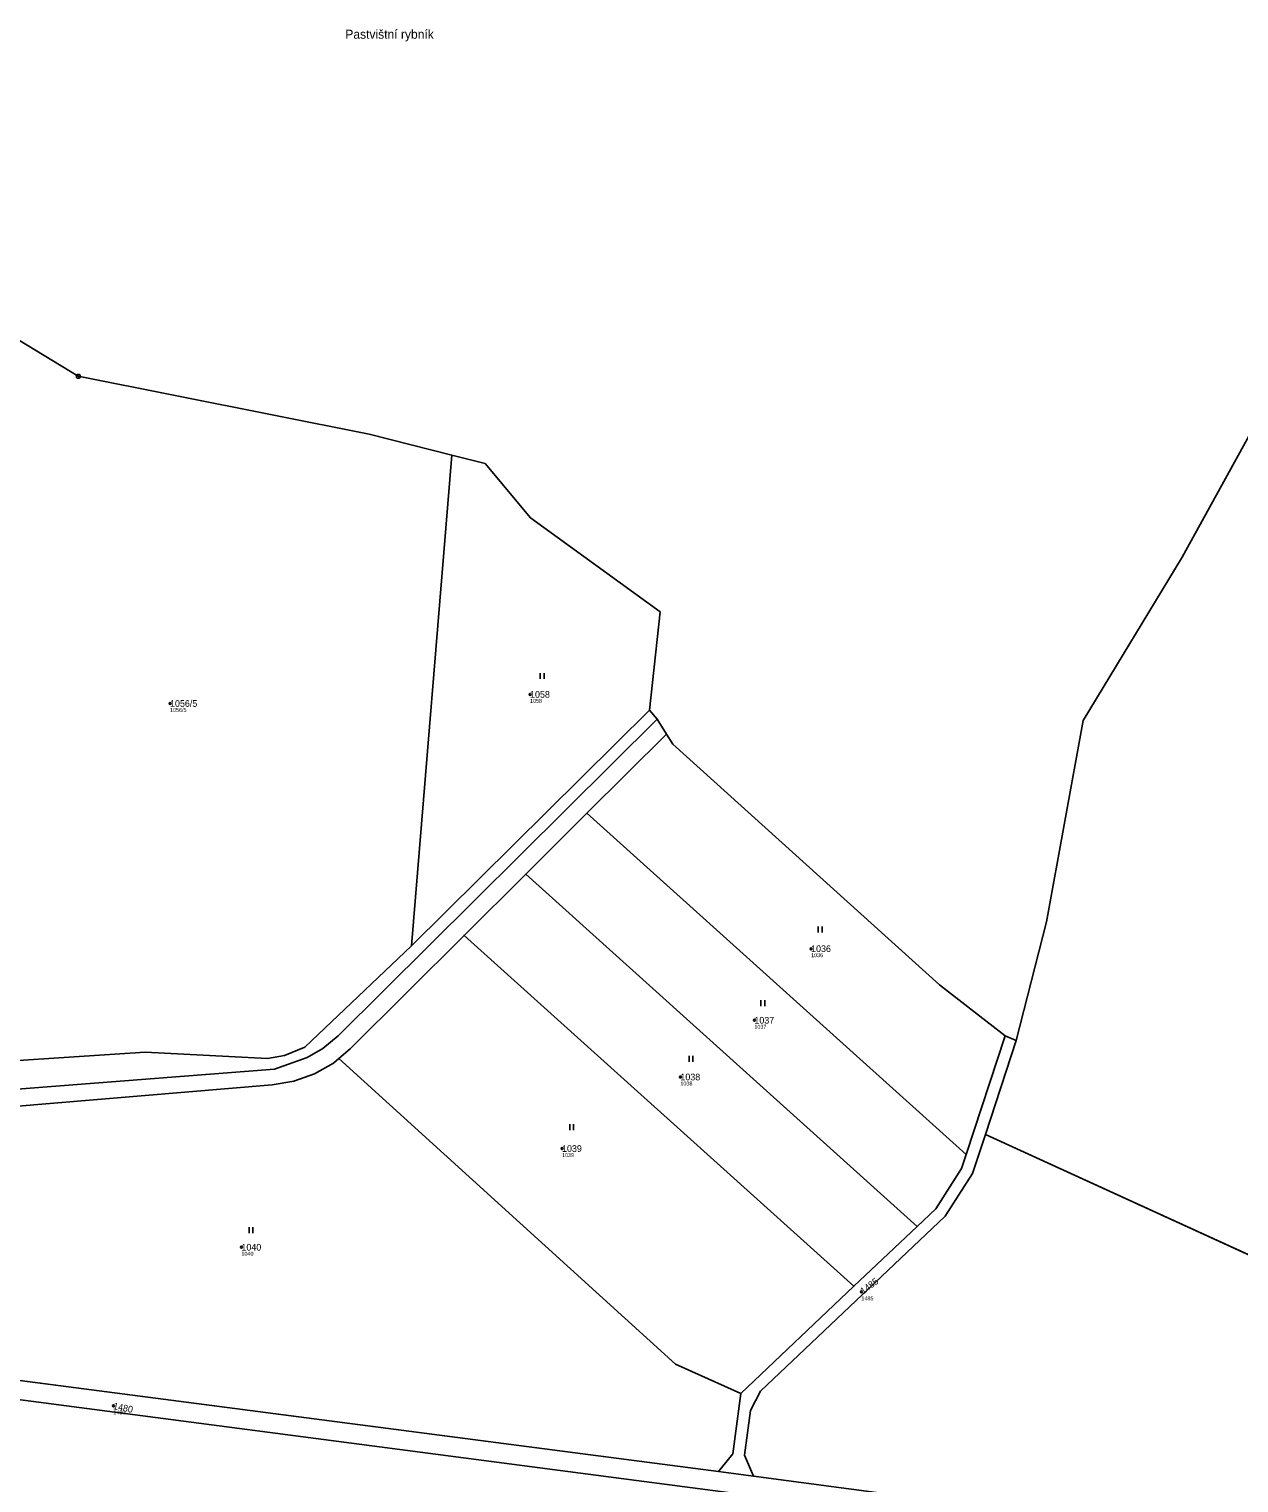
# Model space of a CAD drawing. Extents: x -658203 to -653176, y -1156738 to -1151709.
# Drawn here: x -656044.4 to -655735.7, y -1153194.5 to -1152823.4 of the extents above; entities that cross this region are included whole.
import ezdxf

# ---------------------------------------------------------------- set-up
doc = ezdxf.new("R2010")
doc.units = 0
for name, color, linetype in [('Vrstva 1', 7, 'Continuous'), ('Vrstva 2', 7, 'Continuous'), ('Vrstva 3', 7, 'Continuous'), ('Vrstva 50', 7, 'Continuous'), ('Vrstva 51', 7, 'Continuous'), ('Vrstva 7', 7, 'Continuous'), ('Vrstva 8', 7, 'Continuous')]:
    doc.layers.add(name, color=color, linetype=linetype)

msp = doc.modelspace()

# ---------------------------------------------------------------- linework, layer by layer
at = {"layer": 'Vrstva 1'}
for p, q in [((-655957.6, -1152926.84), (-655936.58, -1152932.18)), ((-655936.58, -1152932.18), (-655946.84, -1153057.44)), ((-655928.05, -1152934.35), (-655936.58, -1152932.18)), ((-655886.08, -1152997.23), (-655883.41, -1152972.15)), ((-655946.84, -1153057.44), (-655886.08, -1152997.23)), ((-655886.08, -1152997.23), (-655884.14, -1152999.57)), ((-655884.14, -1152999.57), (-655881.78, -1153003.39)), ((-655902.07, -1153023.57), (-655881.78, -1153003.39)), ((-655917.67, -1153039.09), (-655902.07, -1153023.57)), ((-655902.07, -1153023.57), (-655805.3, -1153110.68)), ((-655933.42, -1153054.76), (-655917.67, -1153039.09)), ((-655917.67, -1153039.09), (-655817.81, -1153129.03)), ((-655833.94, -1153144.29), (-655933.42, -1153054.76)), ((-655795.34, -1153080.39), (-655805.3, -1153110.68)), ((-655795.34, -1153080.39), (-655792.52, -1153081.55)), ((-656051, -1153086.91), (-656014.77, -1153084.56)), ((-655792.52, -1153081.55), (-655800.41, -1153105.56)), ((-655800.41, -1153105.56), (-655537.55, -1153225.77)), ((-655817.81, -1153129.03), (-655833.94, -1153144.29)), ((-655862.82, -1153171.63), (-655833.94, -1153144.29)), ((-656063.18, -1153166.22), (-655868.48, -1153191.58)), ((-655859.55, -1153192.74), (-655868.48, -1153191.58))]:
    msp.add_line(p, q, dxfattribs=at)
for points in [[(-656091.32, -1152879.69), (-656080.26, -1152882.54), (-656053.65, -1152898.86), (-656031.85, -1152912.06), (-655957.6, -1152926.84)], [(-655792.52, -1153081.55), (-655784.79, -1153051.32), (-655775.47, -1152999.92), (-655750.19, -1152958.21), (-655722.6, -1152908.03), (-655722.27, -1152898.75)], [(-655883.41, -1152972.15), (-655916.48, -1152948.19), (-655928.05, -1152934.35)], [(-655884.14, -1152999.57), (-655965.58, -1153080.41), (-655969.43, -1153083.62), (-655973.45, -1153085.93)], [(-655881.78, -1153003.39), (-655880.18, -1153005.92), (-655812.13, -1153067.37), (-655795.34, -1153080.39)], [(-655965.4, -1153086.15), (-655962.5, -1153083.69), (-655933.42, -1153054.76)], [(-656014.77, -1153084.56), (-655983.57, -1153086.13), (-655979.24, -1153085.38), (-655974.04, -1153083.28), (-655946.84, -1153057.44)], [(-655973.45, -1153085.93), (-655981.77, -1153088.91), (-656077.07, -1153096.3)], [(-655965.4, -1153086.15), (-655966.78, -1153087.31), (-655971.61, -1153090.06), (-655976.82, -1153091.94), (-655982.38, -1153092.84), (-656071.64, -1153100.36)], [(-655862.82, -1153171.63), (-655879.52, -1153164.15), (-655965.4, -1153086.15)], [(-655859.55, -1153192.74), (-655861.9, -1153187.42), (-655860.37, -1153176.01), (-655857.83, -1153171.03), (-655810.7, -1153126.39), (-655803.67, -1153115.53), (-655800.41, -1153105.56)], [(-655805.3, -1153110.68), (-655806.48, -1153114.27), (-655813.02, -1153124.49), (-655817.81, -1153129.03)], [(-655745.82, -1153230.65), (-655800.48, -1153205.54), (-656070.66, -1153170.12)], [(-655868.48, -1153191.58), (-655864.88, -1153187.03), (-655862.82, -1153171.63)], [(-655574.25, -1153303.96), (-655715.85, -1153238.92), (-655798.73, -1153200.84), (-655859.55, -1153192.74)]]:
    msp.add_lwpolyline(points, dxfattribs=at)
at = {"layer": 'Vrstva 3'}
for p, q in [((-655914.01, -1152989.28), (-655914.01, -1152987.78)), ((-655913.01, -1152989.28), (-655913.01, -1152987.78)), ((-655843.04, -1153053.98), (-655843.04, -1153052.48)), ((-655842.04, -1153053.98), (-655842.04, -1153052.48)), ((-655857.68, -1153072.81), (-655857.68, -1153071.31)), ((-655856.68, -1153072.81), (-655856.68, -1153071.31)), ((-655876.03, -1153087), (-655876.03, -1153085.5)), ((-655875.03, -1153087), (-655875.03, -1153085.5)), ((-655906.48, -1153104.44), (-655906.48, -1153102.94)), ((-655905.48, -1153104.44), (-655905.48, -1153102.94)), ((-655988.28, -1153130.72), (-655988.28, -1153129.22)), ((-655987.28, -1153130.72), (-655987.28, -1153129.22))]:
    msp.add_line(p, q, dxfattribs=at)
at = {"layer": 'Vrstva 50'}
for centre in [(-656008.45, -1152995.56), (-655916.59, -1152993.24), (-655844.88, -1153058.14), (-655859.35, -1153076.4), (-655878.23, -1153090.88), (-655908.43, -1153109.14), (-655990.23, -1153134.33), (-655832.05, -1153145.71), (-656022.9, -1153174.81)]:
    msp.add_circle(centre, 0.25, dxfattribs=at)
at = {"layer": 'Vrstva 51'}
for points in [[(-655946.84, -1153057.44), (-655936.58, -1152932.18), (-655957.6, -1152926.84), (-656031.85, -1152912.06), (-656053.65, -1152898.86), (-656080.26, -1152882.54), (-656091.32, -1152879.69), (-656051, -1153086.91), (-656014.77, -1153084.56), (-655983.57, -1153086.13), (-655979.24, -1153085.38), (-655974.04, -1153083.28)], [(-655465.48, -1153072.02), (-655613.12, -1153006.32), (-655614.17, -1152964.08), (-655621.41, -1152957.04), (-655637.39, -1152944.96), (-655655.89, -1152935.16), (-655670.24, -1152929.54), (-655676.82, -1152923.92), (-655685.88, -1152913.09), (-655699.81, -1152905.81), (-655722.27, -1152898.75), (-655722.6, -1152908.03), (-655750.19, -1152958.21), (-655775.47, -1152999.92), (-655784.79, -1153051.32), (-655792.52, -1153081.55), (-655800.41, -1153105.56), (-655537.55, -1153225.77), (-655501.55, -1153148.97)], [(-655916.48, -1152948.19), (-655928.05, -1152934.35), (-655936.58, -1152932.18), (-655946.84, -1153057.44), (-655886.08, -1152997.23), (-655883.41, -1152972.15)], [(-655805.3, -1153110.68), (-655795.34, -1153080.39), (-655812.13, -1153067.37), (-655880.18, -1153005.92), (-655881.78, -1153003.39), (-655902.07, -1153023.57)], [(-655817.81, -1153129.03), (-655813.02, -1153124.49), (-655806.48, -1153114.27), (-655805.3, -1153110.68), (-655902.07, -1153023.57), (-655917.67, -1153039.09)], [(-655917.67, -1153039.09), (-655933.42, -1153054.76), (-655833.94, -1153144.29), (-655817.81, -1153129.03)], [(-655833.94, -1153144.29), (-655933.42, -1153054.76), (-655962.5, -1153083.69), (-655965.4, -1153086.15), (-655879.52, -1153164.15), (-655862.82, -1153171.63)], [(-655860.37, -1153176.01), (-655857.83, -1153171.03), (-655810.7, -1153126.39), (-655803.67, -1153115.53), (-655800.41, -1153105.56), (-655792.52, -1153081.55), (-655795.34, -1153080.39), (-655805.3, -1153110.68), (-655806.48, -1153114.27), (-655813.02, -1153124.49), (-655817.81, -1153129.03), (-655833.94, -1153144.29), (-655862.82, -1153171.63), (-655864.88, -1153187.03), (-655868.48, -1153191.58), (-655859.55, -1153192.74), (-655861.9, -1153187.42)], [(-655868.48, -1153191.58), (-655864.88, -1153187.03), (-655862.82, -1153171.63), (-655879.52, -1153164.15), (-655965.4, -1153086.15), (-655966.78, -1153087.31), (-655971.61, -1153090.06), (-655976.82, -1153091.94), (-655982.38, -1153092.84), (-656071.64, -1153100.36), (-656066.21, -1153162.62), (-656063.18, -1153166.22)], [(-655859.55, -1153192.74), (-655798.73, -1153200.84), (-655715.85, -1153238.92), (-655574.25, -1153303.96), (-655537.55, -1153225.77), (-655800.41, -1153105.56), (-655803.67, -1153115.53), (-655810.7, -1153126.39), (-655857.83, -1153171.03), (-655860.37, -1153176.01), (-655861.9, -1153187.42)], [(-655745.82, -1153230.65), (-655800.48, -1153205.54), (-656070.66, -1153170.12), (-656097.35, -1153228.37), (-656098.63, -1153236.26), (-656090.19, -1153248.65), (-656073.42, -1153265.59), (-656053.79, -1153281.01), (-656014.65, -1153305.33), (-655987.19, -1153323.57), (-655928.27, -1153359.02), (-655938.79, -1153402.36), (-655912.36, -1153408.76), (-655837.52, -1153426.89)]]:
    msp.add_lwpolyline(points, close=True, dxfattribs=at)
for points in [[(-656053.65, -1152898.86), (-656031.85, -1152912.06), (-655957.6, -1152926.84), (-655936.58, -1152932.18), (-655928.05, -1152934.35), (-655916.48, -1152948.19), (-655883.41, -1152972.15), (-655886.08, -1152997.23), (-655884.14, -1152999.57), (-655881.78, -1153003.39), (-655880.18, -1153005.92), (-655812.13, -1153067.37), (-655795.34, -1153080.39), (-655792.52, -1153081.55), (-655784.79, -1153051.32), (-655775.47, -1152999.92), (-655750.19, -1152958.21), (-655722.6, -1152908.03)], [(-656077.07, -1153096.3), (-655981.77, -1153088.91), (-655973.45, -1153085.93), (-655969.43, -1153083.62), (-655965.58, -1153080.41), (-655884.14, -1152999.57), (-655886.08, -1152997.23), (-655946.84, -1153057.44), (-655974.04, -1153083.28), (-655979.24, -1153085.38), (-655983.57, -1153086.13), (-656014.77, -1153084.56), (-656051, -1153086.91)], [(-656071.64, -1153100.36), (-655982.38, -1153092.84), (-655976.82, -1153091.94), (-655971.61, -1153090.06), (-655966.78, -1153087.31), (-655965.4, -1153086.15), (-655962.5, -1153083.69), (-655933.42, -1153054.76), (-655917.67, -1153039.09), (-655902.07, -1153023.57), (-655881.78, -1153003.39), (-655884.14, -1152999.57), (-655965.58, -1153080.41), (-655969.43, -1153083.62), (-655973.45, -1153085.93), (-655981.77, -1153088.91), (-656077.07, -1153096.3)], [(-655715.85, -1153238.92), (-655798.73, -1153200.84), (-655859.55, -1153192.74), (-655868.48, -1153191.58), (-656063.18, -1153166.22), (-656071.11, -1153165.19), (-656074.09, -1153165.44), (-656094.37, -1153167.12), (-656162.45, -1153155.94), (-656214.9, -1153147.32), (-656229.98, -1153148.17), (-656247.3, -1153155.7), (-656252.96, -1153156.14), (-656322.68, -1153137.16), (-656409.73, -1153147.48)], [(-656401.97, -1153151.6), (-656390.62, -1153150.25), (-656323.06, -1153142.2), (-656312.86, -1153144.93), (-656286.61, -1153152.02), (-656277.32, -1153154.53), (-656249.29, -1153162.08), (-656231.66, -1153154.62), (-656226.26, -1153153.73), (-656094.47, -1153172.14), (-656078.23, -1153170.76), (-656074.84, -1153170.47), (-656070.66, -1153170.12), (-655800.48, -1153205.54), (-655745.82, -1153230.65), (-655717.94, -1153243.46)]]:
    msp.add_lwpolyline(points, dxfattribs=at)
at = {"layer": 'Vrstva 8'}
for radius in [0.5, 0.0303]:
    msp.add_circle((-656031.85, -1152912.06), radius, dxfattribs=at)

# ---------------------------------------------------------------- texts
at = {"layer": 'Vrstva 2'}
for s, p in [('1058', (-655916.59, -1152994.09)), ('1056/5', (-656008.45, -1152996.41)), ('1036', (-655844.88, -1153058.99)), ('1037', (-655859.35, -1153077.25)), ('1038', (-655878.23, -1153091.73)), ('1039', (-655908.43, -1153109.99)), ('1040', (-655990.23, -1153135.18))]:
    msp.add_text(s, height=1.7, dxfattribs=at).set_placement(p)
for s, rotation, p in [('1485', 37, (-655831.54, -1153146.39)), ('1480', 349, (-656023.06, -1153175.64))]:
    msp.add_text(s, height=1.7, rotation=rotation, dxfattribs=at).set_placement(p)
at = {"layer": 'Vrstva 50'}
for s, p in [('1058', (-655916.59, -1152995.4)), ('1056/5', (-656008.45, -1152997.72)), ('1036', (-655844.88, -1153060.3)), ('1037', (-655859.35, -1153078.56)), ('1038', (-655878.23, -1153093.04)), ('1039', (-655908.43, -1153111.3)), ('1040', (-655990.23, -1153136.49)), ('1485', (-655832.05, -1153147.87)), ('1480', (-656022.9, -1153176.97))]:
    msp.add_text(s, height=1, dxfattribs=at).set_placement(p)
at = {"layer": 'Vrstva 7'}
msp.add_text('Pastvištní rybník', height=2.3, dxfattribs=at).set_placement((-655963.72, -1152825.91))

doc.saveas('drawing.dxf')
